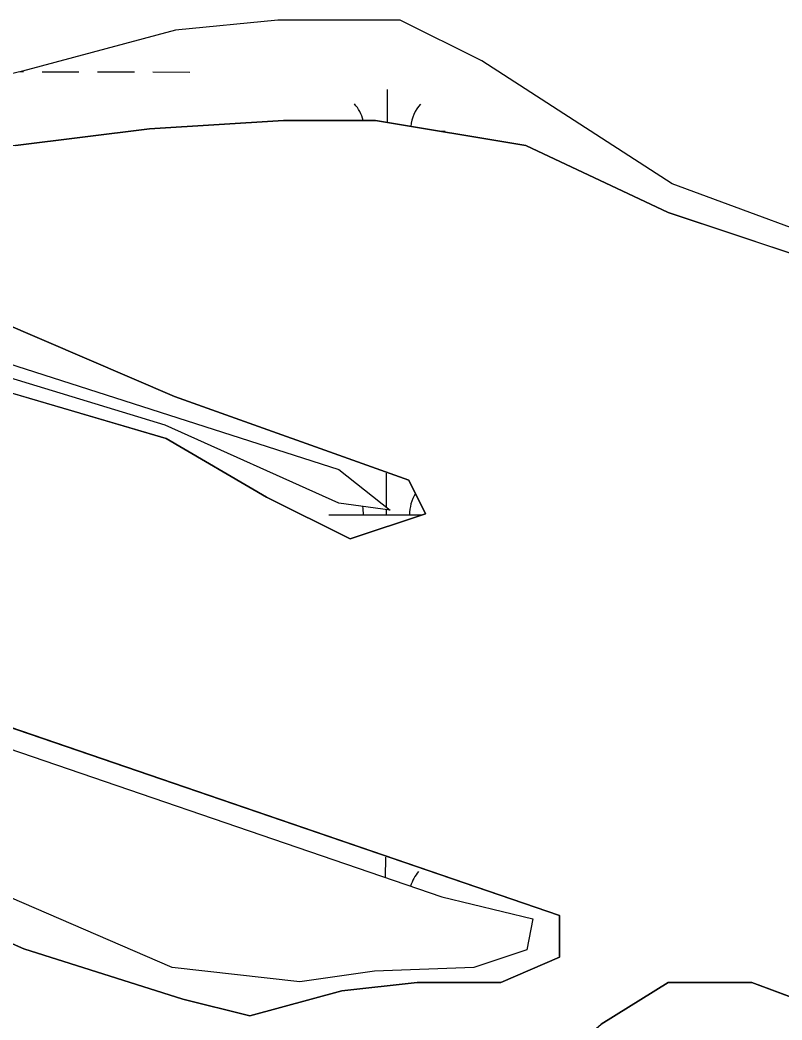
# Model space of a CAD drawing. Extents: x 3177385 to 3215275, y 903885 to 929304.
# Drawn here: x 3193208 to 3193869, y 925747 to 926613 of the extents above; entities that cross this region are included whole.
import ezdxf

# ---------------------------------------------------------------- set-up
doc = ezdxf.new("R2010")
doc.units = 0
doc.layers.add('V-SITE-VEGE', color=7, linetype='Continuous')
doc.layers.add('V-WETL-SWMP', color=7, linetype='Continuous')

msp = doc.modelspace()

# ---------------------------------------------------------------- linework, layer by layer
at = {"layer": 'V-SITE-VEGE'}
for p, q in [((3193320.57, 926519.1), (3193436.55, 926526.35)), ((3193436.55, 926526.35), (3193516.29, 926526.35)), ((3193516.29, 926526.35), (3193646.76, 926504.59)), ((3193204.59, 926504.59), (3193320.57, 926519.1)), ((3193646.76, 926504.59), (3193769.99, 926446.57)), ((3193769.99, 926446.57), (3193922.21, 926395.8)), ((3192914.64, 926374.04), (3193335.07, 926250.74)), ((3193342.31, 926287.01), (3193190.09, 926352.28)), ((3193545.28, 926214.48), (3193342.31, 926287.01)), ((3193335.07, 926250.74), (3193422.05, 926199.97)), ((3193559.78, 926185.47), (3193545.28, 926214.48)), ((3193422.05, 926199.97), (3193494.54, 926163.71)), ((3193494.54, 926163.71), (3193559.78, 926185.47)), ((3193675.76, 925837.33), (3192871.15, 926112.94)), ((3193030.62, 925888.1), (3193211.84, 925808.32)), ((3193675.76, 925801.07), (3193675.76, 925837.33)), ((3193211.84, 925808.32), (3193349.56, 925764.81)), ((3193625.02, 925779.31), (3193675.76, 925801.07)), ((3193487.29, 925772.06), (3193552.53, 925779.31)), ((3193552.53, 925779.31), (3193625.02, 925779.31)), ((3193769.99, 925779.31), (3193712, 925743.05)), ((3193842.48, 925779.31), (3193769.99, 925779.31)), ((3193900.47, 925757.55), (3193842.48, 925779.31)), ((3193407.56, 925750.3), (3193487.29, 925772.06)), ((3193349.56, 925764.81), (3193407.56, 925750.3))]:
    msp.add_line(p, q, dxfattribs=at)
at = {"layer": 'V-WETL-SWMP'}
for p, q in [((3193208.42, 926568.66), (3193211.48, 926568.66)), ((3193227.48, 926568.62), (3193259.48, 926568.55)), ((3193275.48, 926568.51), (3193307.48, 926568.43)), ((3193323.48, 926568.4), (3193355.48, 926568.32)), ((3193526.7, 926524.61), (3193526.76, 926553.18)), ((3193571.9, 926517.08), (3193576.68, 926517.07)), ((3193525.92, 926190.97), (3193525.99, 926220.51)), ((3193475.91, 926184.62), (3193556.69, 926184.44)), ((3193525.91, 926184.51), (3193525.92, 926188.95)), ((3193525.18, 925870.2), (3193525.22, 925887.83))]:
    msp.add_line(p, q, dxfattribs=at)
for points in [[(3193948.63, 926406.74), (3193773.51, 926471.28), (3193608.59, 926578.01), (3193537.82, 926613.42), (3193431.66, 926613.42), (3193343.2, 926604.57), (3193210.5, 926569.16), (3192968.58, 926511.23)], [(3193922.21, 926395.8), (3193769.99, 926446.57), (3193646.76, 926504.59), (3193516.29, 926526.35), (3193436.55, 926526.35), (3193320.57, 926519.1), (3193204.59, 926504.59), (3193030.62, 926497.34), (3192856.65, 926497.34), (3192834.91, 926468.33), (3193001.63, 926410.31), (3193190.09, 926352.28), (3193342.32, 926287.01), (3193545.28, 926214.48), (3193559.78, 926185.47), (3193494.54, 926163.71), (3193422.05, 926199.97), (3193335.07, 926250.74), (3192914.64, 926374.04)], [(3192914.64, 926374.04), (3192813.16, 926403.05), (3192689.93, 926432.07), (3192530.46, 926439.32), (3192450.72, 926432.07), (3192363.74, 926410.31), (3192291.25, 926381.3), (3192320.25, 926316.02), (3192443.48, 926272.5), (3192689.93, 926178.22), (3192871.15, 926112.94), (3193675.76, 925837.33), (3193675.76, 925801.07), (3193625.02, 925779.31), (3193552.53, 925779.31), (3193487.29, 925772.06), (3193407.56, 925750.3), (3193349.56, 925764.8), (3193211.84, 925808.32), (3193030.62, 925888.1), (3192414.48, 926163.71), (3192291.25, 926236.24), (3192030.3, 926258), (3191885.32, 926265.25)], [(3193042.42, 926365.57), (3193484.74, 926223.93), (3193528.97, 926188.53), (3193484.72, 926194.68), (3193334.18, 926262.29), (3193192.86, 926305.32)], [(3192676.72, 926160.87), (3193573.82, 925853.54), (3193652.82, 925834.45), (3193647.55, 925807.44), (3193601.47, 925792.07), (3193515.44, 925789), (3193450.93, 925779.78), (3193340.32, 925792.07), (3192812.42, 926020.34)], [(3193124.86, 925612.49), (3193226.34, 925576.23), (3193371.31, 925532.71), (3193487.29, 925496.45), (3193567.03, 925467.44), (3193668.51, 925431.17), (3193697.5, 925445.68), (3193646.76, 925503.7), (3193610.52, 925554.47), (3193552.53, 925612.49), (3193545.28, 925627), (3193545.28, 925663.26), (3193596.02, 925685.02), (3193661.26, 925699.53), (3193712, 925743.05), (3193769.99, 925779.31), (3193842.48, 925779.31), (3193900.47, 925757.55)]]:
    msp.add_lwpolyline(points, dxfattribs=at)
for centre, start, end in [((3193471.44, 926517.78), 14.064, 40.6385), ((3193581.92, 926517.53), 139.09484, 173.93996), ((3193581.15, 926184.85), 148.87215, 180.6385), ((3193470.67, 926185.11), 359.09484, 10.9771), ((3193580.38, 925852.18), 139.09484, 162.45726)]:
    msp.add_arc(centre, 35.25, start, end, dxfattribs=at)

doc.saveas('drawing.dxf')
